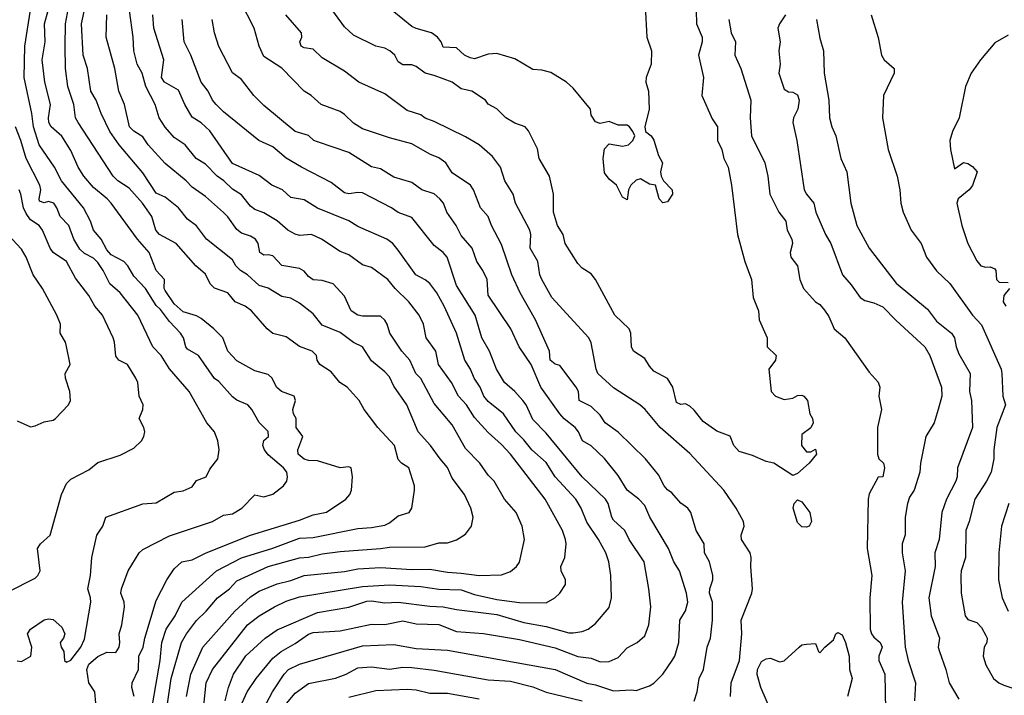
# Model space of a CAD drawing. Header units: metres. Extents: x -46681 to -43747, y -240911 to -237677.
# Tile 276 of 656: x -45220 to -45111, y -239890 to -239815. Entities that reach past the tile are written whole.
import ezdxf

# ---------------------------------------------------------------- set-up
doc = ezdxf.new("R2010")
doc.units = ezdxf.units.M
doc.layers.add('CONTOUR_INDEX', color=1, linetype='Continuous')
doc.layers.add('CONTOUR_INTER', color=3, linetype='Continuous')

msp = doc.modelspace()

# ---------------------------------------------------------------- linework, layer by layer
at = {"layer": 'CONTOUR_INDEX'}
for points, elevation in [([(-45205.96, -239894.02), (-45204.66, -239886.52), (-45204.48, -239884.52), (-45204, -239883.02), (-45202.97, -239881.52), (-45202.25, -239880.02), (-45198.37, -239876.52), (-45195.6, -239875.05), (-45192.1, -239874), (-45189.1, -239872.88), (-45187.6, -239872.79), (-45182.6, -239871.81), (-45181.1, -239871.7), (-45179.6, -239871.42), (-45179.1, -239871.17), (-45178.1, -239870.37), (-45176.91, -239870.02), (-45176.58, -239869.52), (-45176.29, -239867.52), (-45176.3, -239867.02), (-45176.94, -239865.02), (-45177.74, -239864.52), (-45178.1, -239864.11), (-45178.53, -239862.52), (-45180.39, -239860.52), (-45181.92, -239858.52), (-45182.47, -239857.52), (-45183.79, -239856.02), (-45184.62, -239855.52), (-45185.6, -239854.32), (-45186.84, -239853.52), (-45187.14, -239853.02), (-45187.24, -239852.52), (-45187.71, -239852.02), (-45189.1, -239851.5), (-45190.6, -239850.43), (-45192.1, -239850.06), (-45192.72, -239849.52), (-45194.48, -239847.52), (-45195.18, -239847.02), (-45196.28, -239846.52), (-45197.12, -239845.52), (-45198.6, -239844.99), (-45199.09, -239844.52), (-45199.6, -239843.43), (-45200.67, -239842.52), (-45202.87, -239840.02), (-45204.73, -239839.02), (-45205.15, -239838.52), (-45205.58, -239837.02), (-45206.61, -239835.52), (-45208.1, -239833.84), (-45209.38, -239833.02), (-45209.88, -239832.52), (-45213.81, -239826.52), (-45214.1, -239826.02), (-45214.26, -239824.52), (-45214.93, -239822.52), (-45215.21, -239820.52), (-45215.23, -239818.02), (-45215.2, -239815.52), (-45214.65, -239812.52)], 80), ([(-45150.59, -239813.52), (-45150.4, -239817.02), (-45149.87, -239818.52), (-45149.91, -239820.02), (-45150.47, -239821.52), (-45150.51, -239822.02), (-45150.22, -239823.02), (-45150.12, -239825.02), (-45150.63, -239827.02), (-45150.53, -239827.52), (-45149.9, -239828.02), (-45149.6, -239828.5), (-45149.1, -239830.19), (-45148.66, -239831.02), (-45148.88, -239832.02), (-45148.78, -239832.52), (-45148.53, -239833.02), (-45147.58, -239834.02), (-45147.52, -239834.52), (-45148.1, -239835.38), (-45148.6, -239835.49), (-45149.01, -239835.02), (-45149.43, -239833.52), (-45150.1, -239833.4), (-45151.1, -239832.79), (-45151.6, -239832.94), (-45152.19, -239833.52), (-45152.42, -239834.02), (-45152.6, -239835.16), (-45153.1, -239834.86), (-45153.79, -239833.52), (-45154.6, -239832.85), (-45155.1, -239832.14), (-45155.28, -239830.52), (-45155.1, -239829.45), (-45154.6, -239828.92), (-45153.1, -239829.15), (-45152.44, -239829.02), (-45151.94, -239828.52), (-45151.75, -239828.02), (-45151.95, -239827.52), (-45152.33, -239827.02), (-45152.6, -239826.81), (-45153.6, -239826.81), (-45154.6, -239826.4), (-45155.6, -239826.63), (-45156.1, -239826.43), (-45156.6, -239825.71), (-45156.69, -239825.02), (-45158.6, -239822.7), (-45159.35, -239822.02), (-45161.1, -239820.96), (-45162.1, -239820.67), (-45163.1, -239820.61), (-45165.1, -239819.41), (-45167.1, -239818.82), (-45168.1, -239818.9), (-45169.6, -239819.42), (-45170.1, -239819.33), (-45170.72, -239819.02), (-45171.6, -239818.19), (-45173.1, -239818.12), (-45173.31, -239817.52), (-45173.72, -239817.02), (-45174.42, -239816.52), (-45176.1, -239816.05), (-45176.6, -239815.8), (-45178.6, -239814.2)], 90), ([(-45196.1, -239892.55), (-45194.97, -239890.02), (-45193.94, -239888.52), (-45192.1, -239886.25), (-45191.15, -239885.52), (-45189.6, -239884.62), (-45188.1, -239883.56), (-45187.6, -239883.4), (-45184.6, -239883.19), (-45181.1, -239882.46), (-45179.6, -239882.48), (-45177.6, -239882.1), (-45176.1, -239882.44), (-45173.6, -239882.49), (-45171.6, -239883.26), (-45168.6, -239883.51), (-45164.6, -239884.18), (-45160.6, -239885.1), (-45158.1, -239886.05), (-45156.6, -239886.24), (-45155.6, -239886.65), (-45154.6, -239886.63), (-45153.6, -239886.18), (-45152.6, -239885.09), (-45151.47, -239884.52), (-45150.6, -239883.76), (-45150.16, -239882.52), (-45149.94, -239880.52), (-45150.16, -239878.52), (-45150.7, -239875.52), (-45152.37, -239873.02), (-45152.86, -239872.02), (-45154.1, -239870.87), (-45154.3, -239870.52), (-45154.69, -239869.02), (-45155.02, -239868.52), (-45157.61, -239866.02), (-45161.6, -239861.15), (-45163.1, -239859.65), (-45163.86, -239858.02), (-45164.23, -239857.52), (-45165.1, -239856.52), (-45166.26, -239855.52), (-45167.16, -239854.02), (-45167.92, -239852.02), (-45168.79, -239850.52), (-45169.54, -239848.02), (-45171.6, -239844.69), (-45172.67, -239841.52), (-45173.1, -239841.02), (-45174.1, -239840.24), (-45176.6, -239837.11), (-45178.1, -239836.54), (-45178.85, -239836.02), (-45182.1, -239834.37), (-45182.6, -239834.31), (-45183.6, -239834.47), (-45184.1, -239834.38), (-45185.6, -239833.21), (-45188.89, -239831.52), (-45190.6, -239830.5), (-45192.1, -239829.23), (-45193.65, -239828.52), (-45197.6, -239825.32), (-45198.42, -239824.52), (-45198.82, -239824.02), (-45199.29, -239823.02), (-45200.07, -239822.02), (-45201.23, -239819.02), (-45201.96, -239817.52), (-45202.21, -239815.02)], 85), ([(-45125.38, -239814.52), (-45124.6, -239817.04), (-45124.22, -239819.02), (-45123.94, -239819.52), (-45122.81, -239820.52), (-45122.81, -239821.02), (-45124.01, -239823.52), (-45124.12, -239826.02), (-45123.47, -239829.52), (-45122.5, -239832.52), (-45122.19, -239834.02), (-45122.09, -239835.52), (-45121.81, -239836.52), (-45120.94, -239838.52), (-45119.82, -239840.02), (-45119.2, -239841.52), (-45118.1, -239843.05), (-45116.6, -239844.49), (-45114.09, -239848.02), (-45113.1, -239849.07), (-45110.9, -239854.02), (-45110.8, -239854.52), (-45110.72, -239857.02), (-45110.4, -239858.02), (-45111.37, -239860.52), (-45111.69, -239863.02), (-45111.69, -239864.02), (-45112.01, -239865.52), (-45112.51, -239866.52), (-45113.83, -239868.52), (-45114.44, -239871.02), (-45114.82, -239872.02), (-45114.87, -239875.02), (-45115.35, -239876.52), (-45115.38, -239877.02), (-45115.35, -239879.02), (-45114.89, -239881.52), (-45114.6, -239881.94), (-45113.6, -239882.27), (-45113.1, -239882.84), (-45112.6, -239883.71), (-45112.46, -239884.02), (-45112.47, -239884.52), (-45112.77, -239885.02), (-45112.89, -239886.02), (-45112.6, -239887), (-45111.73, -239888.52), (-45111.16, -239889.02), (-45110.6, -239889.27), (-45108.6, -239889.93)], 85), ([(-45220.6, -239859.79), (-45219.1, -239860.46), (-45218.6, -239860.36), (-45217.6, -239859.89), (-45216.6, -239859.71), (-45216.33, -239859.52), (-45214.86, -239858.02), (-45214.66, -239857.52), (-45214.74, -239856.52), (-45215.21, -239855.02), (-45215.23, -239854.52), (-45214.68, -239853.52), (-45215.1, -239851.49), (-45215.22, -239851.02), (-45215.81, -239850.02), (-45215.78, -239849.02), (-45216.17, -239848.02), (-45217.79, -239845.02), (-45218.81, -239843.52), (-45219.6, -239841.54), (-45220.1, -239840.64), (-45221.6, -239839.03)], 75)]:
    msp.add_lwpolyline(points, dxfattribs=dict(at, elevation=elevation))
at = {"layer": 'CONTOUR_INTER'}
for points, elevation in [([(-45204.71, -239897.52), (-45203.42, -239888.52), (-45202.26, -239884.52), (-45201.73, -239883.52), (-45200.6, -239882.06), (-45199.53, -239881.02), (-45198.27, -239879.52), (-45196.93, -239878.52), (-45196.1, -239877.63), (-45192.6, -239876.04), (-45189.1, -239875.06), (-45188.1, -239874.99), (-45186.6, -239874.63), (-45184.6, -239874.35), (-45180.1, -239874.04), (-45179.1, -239873.87), (-45175.1, -239873.85), (-45173.6, -239873.38), (-45172.6, -239873.4), (-45171.6, -239873.04), (-45170.6, -239872.43), (-45169.95, -239871.52), (-45169.75, -239870.52), (-45170.02, -239869.52), (-45170.71, -239868.02), (-45172.1, -239866.19), (-45172.6, -239864.98), (-45173.44, -239864.02), (-45174.5, -239862.52), (-45175.9, -239861.02), (-45177.16, -239858.02), (-45178.6, -239855.91), (-45179.1, -239854.89), (-45179.6, -239854.32), (-45181.1, -239853.11), (-45182.1, -239851.53), (-45183.1, -239851.04), (-45184.6, -239849.94), (-45186.6, -239849.13), (-45187.6, -239847.86), (-45189.1, -239846.68), (-45190.1, -239846.11), (-45191.1, -239845.93), (-45192.6, -239844.98), (-45193.6, -239844.69), (-45194.91, -239843.52), (-45195.71, -239843.02), (-45196.22, -239842.52), (-45196.6, -239841.84), (-45199.49, -239839.52), (-45200.6, -239838.05), (-45201.6, -239837.29), (-45202.6, -239836.02), (-45204.1, -239834.84), (-45205.1, -239834.41), (-45206.6, -239832.14), (-45209.23, -239829.02), (-45210.26, -239827.52), (-45211.24, -239825.52), (-45211.78, -239824.02), (-45212.4, -239823.02), (-45212.76, -239820.52), (-45213.24, -239819.02), (-45213.41, -239815.52), (-45212.68, -239812.02)], 81), ([(-45145.1, -239891.06), (-45144.78, -239890.02), (-45144.55, -239888.52), (-45144.09, -239887.52), (-45143.65, -239885.02), (-45143.31, -239884.02), (-45143.06, -239882.02), (-45143.08, -239880.02), (-45143.42, -239879.02), (-45143.38, -239878.52), (-45143.02, -239877.52), (-45143.02, -239877.02), (-45143.4, -239875.52), (-45143.95, -239874.52), (-45144, -239873.52), (-45144.9, -239872.02), (-45145.5, -239870.02), (-45145.83, -239869.52), (-45146.6, -239868.96), (-45147.6, -239867.8), (-45148.1, -239867.47), (-45148.46, -239867.02), (-45149.1, -239865.82), (-45150.53, -239864.02), (-45153.6, -239861.05), (-45155.05, -239860.02), (-45155.6, -239859.15), (-45156.6, -239858.19), (-45157.94, -239857.52), (-45158.02, -239856.52), (-45158.29, -239856.02), (-45160.1, -239853.62), (-45160.6, -239853.48), (-45161.18, -239853.02), (-45161.24, -239852.02), (-45162.82, -239848.52), (-45164.51, -239845.52), (-45165.45, -239843.52), (-45166.6, -239840.13), (-45167.73, -239838.02), (-45168.09, -239837.02), (-45168.94, -239836.02), (-45169.72, -239834.02), (-45170.05, -239833.52), (-45172.1, -239832.12), (-45172.82, -239831.02), (-45173.6, -239830.47), (-45174.6, -239830.06), (-45176.6, -239828.9), (-45179.1, -239828.24), (-45182.1, -239827.24), (-45183.1, -239826.58), (-45184.1, -239825.62), (-45184.6, -239825.31), (-45186.72, -239824.52), (-45187.83, -239823.52), (-45188.6, -239823.02), (-45191.1, -239820.48), (-45193.1, -239819.15), (-45193.62, -239818.02), (-45194.17, -239816.02), (-45195.71, -239813.02)], 87), ([(-45144.9, -239814.02), (-45144.85, -239815.52), (-45144.23, -239817.02), (-45144.24, -239817.52), (-45144.63, -239819.02), (-45144.06, -239821.52), (-45144.25, -239823.52), (-45143.1, -239826.1), (-45142.52, -239827.02), (-45142.5, -239828.52), (-45142.02, -239829.52), (-45141.8, -239830.52), (-45141.33, -239831.52), (-45140.97, -239833.52), (-45140.3, -239839.02), (-45139.47, -239842.02), (-45138.73, -239844.02), (-45138.55, -239846.02), (-45137.96, -239847.52), (-45137.86, -239848.52), (-45136.97, -239850.52), (-45136.97, -239851.52), (-45135.98, -239852.52), (-45136.04, -239853.02), (-45136.78, -239854.02), (-45136.54, -239856.52), (-45136.06, -239857.02), (-45135.1, -239857.41), (-45134.1, -239857.25), (-45133.6, -239856.98), (-45133.1, -239856.92), (-45132.9, -239857.02), (-45132.47, -239857.52), (-45132.21, -239859.02), (-45131.91, -239859.52), (-45131.85, -239860.02), (-45132.1, -239860.56), (-45133.1, -239861.31), (-45133.14, -239862.52), (-45132.6, -239863.23), (-45132.1, -239863.23), (-45131.6, -239862.96), (-45131.48, -239863.52), (-45132.28, -239864.52), (-45133.6, -239865.66), (-45134.1, -239865.89), (-45136.23, -239864.52), (-45137.1, -239864.33), (-45138.6, -239863.67), (-45140.1, -239863.19), (-45140.68, -239862.52), (-45141.1, -239861.5), (-45142.6, -239860.95), (-45144.1, -239859.85), (-45145.1, -239858.59), (-45145.6, -239858.16), (-45146.1, -239857.91), (-45146.6, -239857.98), (-45147.1, -239857.74), (-45147.48, -239856.02), (-45148.1, -239855.06), (-45149.6, -239854.24), (-45150.1, -239853.7), (-45150.6, -239852.83), (-45151.87, -239852.02), (-45152.12, -239851.52), (-45152.16, -239850.02), (-45152.37, -239849.52), (-45153.97, -239848.02), (-45156.11, -239844.02), (-45156.6, -239843.41), (-45157.6, -239842.77), (-45158.1, -239842.24), (-45159.49, -239840.02), (-45159.71, -239839.02), (-45160.37, -239838.02), (-45160.8, -239836.52), (-45160.81, -239834.52), (-45161.24, -239832.52), (-45162.41, -239830.52), (-45162.6, -239829.47), (-45163.6, -239827.47), (-45163.95, -239827.02), (-45165.1, -239826.6), (-45166.13, -239826.02), (-45167.1, -239825), (-45168.1, -239824.48), (-45168.39, -239824.02), (-45169.92, -239823.02), (-45171.1, -239822.78), (-45172.1, -239822.02), (-45174.1, -239821.27), (-45175.1, -239821.04), (-45176.1, -239820.28), (-45176.6, -239820.1), (-45177.6, -239820.11), (-45178.1, -239819.75), (-45178.48, -239819.02), (-45179.03, -239818.52), (-45179.6, -239818.23), (-45180.6, -239818.03), (-45183.1, -239816.8), (-45184.1, -239815.84), (-45186.53, -239812.52)], 89), ([(-45211.72, -239892.52), (-45211.92, -239890.02), (-45212.61, -239889.02), (-45212.83, -239887.52), (-45212.6, -239886.93), (-45211.6, -239886.05), (-45210.6, -239885.59), (-45209.6, -239885.63), (-45209.22, -239885.02), (-45209.14, -239884.52), (-45209.24, -239883.52), (-45208.91, -239882.52), (-45208.63, -239880.52), (-45208.66, -239880.02), (-45209.04, -239879.02), (-45208.96, -239878.52), (-45208.21, -239876.52), (-45207.01, -239874.52), (-45206.6, -239874.14), (-45203.6, -239872.61), (-45198.82, -239871.02), (-45197.6, -239870.31), (-45196.6, -239870.16), (-45195.54, -239869.52), (-45194.1, -239868.05), (-45193.1, -239868.25), (-45192.1, -239867.96), (-45190.9, -239867.02), (-45190.52, -239866.52), (-45190.47, -239866.02), (-45190.54, -239865.52), (-45190.92, -239865.02), (-45192.6, -239863.57), (-45193.02, -239863.02), (-45193.22, -239862.52), (-45193.1, -239861.98), (-45192.56, -239861.52), (-45192.6, -239860.98), (-45193.6, -239859.99), (-45194.45, -239858.52), (-45194.89, -239858.02), (-45196.1, -239857.49), (-45196.6, -239857.11), (-45198.1, -239855.41), (-45198.6, -239855.08), (-45200.38, -239852.52), (-45201.6, -239851.8), (-45201.78, -239851.52), (-45202.05, -239850.52), (-45202.37, -239850.02), (-45203.6, -239848.7), (-45204.6, -239847.36), (-45205.1, -239846.91), (-45206.28, -239845.02), (-45207.6, -239843.64), (-45208.26, -239842.52), (-45208.7, -239842.02), (-45210.1, -239841.27), (-45210.6, -239840.73), (-45211.24, -239839.52), (-45212.08, -239838.52), (-45212.42, -239837.52), (-45213.2, -239836.02), (-45215.66, -239833.02), (-45216.44, -239831.52), (-45218.13, -239829.02), (-45218.76, -239827.02), (-45218.95, -239825.52), (-45219.8, -239821.52), (-45219.74, -239818.02), (-45219.04, -239813.52)], 78), ([(-45207.55, -239890.52), (-45207.83, -239889.52), (-45207.76, -239889.02), (-45207.06, -239887.52), (-45207.03, -239886.02), (-45206.55, -239885.02), (-45206.38, -239884.02), (-45205.1, -239879.81), (-45203.91, -239877.52), (-45203.1, -239876.29), (-45202.25, -239875.52), (-45201.1, -239875.28), (-45199.52, -239874.52), (-45194.6, -239872.55), (-45189.1, -239870.88), (-45187.6, -239870.27), (-45186.1, -239869.98), (-45183.94, -239868.52), (-45183.5, -239868.02), (-45183.33, -239867.52), (-45183.2, -239866.02), (-45183.37, -239865.02), (-45183.6, -239864.92), (-45184.6, -239865.01), (-45187.1, -239864.24), (-45188.1, -239864.22), (-45188.6, -239864.05), (-45189.27, -239863.52), (-45189.31, -239863.02), (-45188.75, -239861.52), (-45189.48, -239860.52), (-45189.49, -239859.52), (-45189.77, -239859.02), (-45189.88, -239858.52), (-45189.56, -239857.52), (-45189.72, -239857.02), (-45191.11, -239856.52), (-45191.67, -239856.02), (-45192.16, -239855.02), (-45192.6, -239854.64), (-45194.1, -239854.2), (-45196.1, -239853.09), (-45197.1, -239852.02), (-45197.67, -239850.52), (-45198.68, -239849.52), (-45200.1, -239848.38), (-45200.6, -239848.09), (-45202.1, -239847.62), (-45203.1, -239846.76), (-45204.1, -239845.26), (-45204.2, -239845.02), (-45204.18, -239844.02), (-45205.1, -239843.01), (-45205.89, -239841.02), (-45207.19, -239839.52), (-45210.12, -239835.52), (-45210.56, -239835.02), (-45212.1, -239833.76), (-45213.16, -239832.52), (-45213.78, -239831.52), (-45214.6, -239829.65), (-45215.6, -239828.05), (-45216.81, -239827.02), (-45217.08, -239826.52), (-45217.1, -239826.02), (-45216.87, -239824.52), (-45217.51, -239822.02), (-45217.81, -239819.52), (-45217.46, -239817.52), (-45217.56, -239815.52), (-45217.15, -239814.02)], 79), ([(-45199.8, -239891.52), (-45199.52, -239889.02), (-45198.8, -239887.52), (-45194.92, -239882.52), (-45193.6, -239881.53), (-45191.91, -239880.52), (-45190.6, -239879.88), (-45189.1, -239879.43), (-45182.1, -239878.25), (-45179.1, -239878.08), (-45175.6, -239878.26), (-45173.6, -239878.56), (-45171.1, -239878.63), (-45169.6, -239879.14), (-45167.1, -239879.7), (-45164.6, -239880.03), (-45161.6, -239880.08), (-45160.65, -239879.52), (-45160.09, -239879.02), (-45159.46, -239878.02), (-45159.47, -239877.52), (-45159.93, -239876.52), (-45159.99, -239876.02), (-45159.55, -239875.02), (-45159.4, -239873.52), (-45159.45, -239873.02), (-45159.81, -239872.02), (-45161.72, -239868.52), (-45165.61, -239863.52), (-45166.6, -239862.44), (-45168.1, -239861.09), (-45169.6, -239859.43), (-45170.51, -239858.02), (-45171.38, -239857.02), (-45172.19, -239855.52), (-45173.63, -239853.52), (-45173.91, -239852.02), (-45175.01, -239850.52), (-45175.31, -239849.02), (-45175.77, -239848.02), (-45176.92, -239846.52), (-45178.45, -239845.02), (-45179.27, -239844.02), (-45181.1, -239842.7), (-45182.1, -239842.4), (-45183.6, -239841.29), (-45184.6, -239840.89), (-45186.66, -239839.52), (-45187.78, -239839.02), (-45189.1, -239839.14), (-45189.6, -239838.96), (-45190.42, -239838.52), (-45191.6, -239837.48), (-45193.1, -239836.58), (-45194.1, -239836.24), (-45194.6, -239835.84), (-45195.6, -239834.57), (-45196.6, -239833.94), (-45197.56, -239833.02), (-45198.28, -239832.52), (-45199.6, -239831.17), (-45200.63, -239830.52), (-45201.86, -239829.02), (-45203.1, -239828.18), (-45204.1, -239827.03), (-45204.77, -239826.02), (-45205.2, -239824.52), (-45206.25, -239822.52), (-45206.67, -239821.02), (-45207.22, -239820.02), (-45207.58, -239818.52), (-45207.66, -239817.02), (-45208.06, -239814.02)], 83), ([(-45201.71, -239890.52), (-45201.23, -239888.02), (-45199.91, -239885.02), (-45196.31, -239881.02), (-45194.6, -239879.41), (-45193.6, -239878.77), (-45191.6, -239877.97), (-45190.1, -239877.6), (-45188.6, -239877.03), (-45184.1, -239876.57), (-45182.6, -239876.3), (-45180.1, -239876.13), (-45176.6, -239876.38), (-45174.6, -239876.32), (-45172.6, -239876.68), (-45171.1, -239876.76), (-45169.1, -239877.04), (-45166.6, -239876.95), (-45165.6, -239876.58), (-45164.93, -239876.02), (-45164.6, -239875.54), (-45164.03, -239873.02), (-45164.31, -239871.52), (-45164.98, -239870.02), (-45166.25, -239868.52), (-45167.43, -239866.52), (-45168.1, -239865.83), (-45169.03, -239864.52), (-45170.6, -239862.87), (-45172.1, -239860.25), (-45174.1, -239857.84), (-45175.6, -239855.05), (-45176.16, -239854.52), (-45176.81, -239853.02), (-45177.72, -239852.02), (-45179.03, -239850.02), (-45179.33, -239849.02), (-45179.6, -239848.57), (-45180.1, -239848.11), (-45182.1, -239848.13), (-45182.61, -239848.02), (-45183.36, -239847.52), (-45184.1, -239845.89), (-45185.35, -239844.52), (-45186.6, -239844.13), (-45187.6, -239844.06), (-45188.1, -239843.7), (-45188.6, -239843.09), (-45189.1, -239842.8), (-45191.1, -239842.46), (-45192.1, -239841.4), (-45192.6, -239841.27), (-45193.1, -239841.3), (-45193.54, -239841.02), (-45193.71, -239840.02), (-45194.02, -239839.52), (-45194.6, -239839.18), (-45195.6, -239838.88), (-45196.1, -239838.47), (-45197.1, -239837.05), (-45197.6, -239836.56), (-45199.6, -239834.78), (-45201.1, -239833.75), (-45201.76, -239833.02), (-45204.1, -239831.08), (-45206, -239829.02), (-45206.6, -239828.12), (-45207.6, -239827.5), (-45208.09, -239827.02), (-45208.63, -239824.52), (-45209.25, -239823.02), (-45209.71, -239820.52), (-45210.67, -239817.02), (-45210.6, -239814.52)], 82), ([(-45197.4, -239891.02), (-45197.02, -239889.52), (-45196.48, -239888.02), (-45195.1, -239885.98), (-45192.95, -239884.02), (-45191.6, -239883.09), (-45187.1, -239881.17), (-45183.6, -239880.55), (-45181.6, -239879.89), (-45181.1, -239879.85), (-45179.6, -239880.09), (-45178.1, -239880.01), (-45174.6, -239880.44), (-45173.1, -239880.51), (-45171.6, -239880.84), (-45167.1, -239881.4), (-45164.1, -239882.29), (-45161.6, -239882.71), (-45159.1, -239883.41), (-45158.6, -239883.44), (-45157.6, -239883.27), (-45156.92, -239883.02), (-45156.1, -239882.39), (-45154.6, -239880.62), (-45154.35, -239879.52), (-45154.4, -239877.02), (-45154.64, -239875.52), (-45154.96, -239874.52), (-45155.77, -239873.02), (-45157.1, -239871.1), (-45157.72, -239869.52), (-45158.3, -239868.52), (-45160.61, -239866.02), (-45161.6, -239864.42), (-45163.2, -239863.02), (-45164.1, -239861.89), (-45165, -239861.02), (-45166.38, -239859.02), (-45168.1, -239857.63), (-45168.55, -239857.02), (-45168.96, -239856.02), (-45169.65, -239855.02), (-45170.07, -239854.02), (-45170.67, -239853.02), (-45171.63, -239850.02), (-45172.99, -239847.02), (-45173.82, -239845.52), (-45174.6, -239844.48), (-45175.1, -239844.06), (-45176.16, -239843.52), (-45178.1, -239840.75), (-45178.72, -239840.02), (-45179.37, -239839.52), (-45182.6, -239838.12), (-45183.6, -239837.49), (-45187.1, -239836.09), (-45188.6, -239835.13), (-45190.1, -239834.87), (-45191.01, -239834.02), (-45192.19, -239833.52), (-45193.6, -239832.42), (-45196.6, -239831.08), (-45199.1, -239827.46), (-45200.1, -239826.55), (-45201.1, -239825.91), (-45201.92, -239824.52), (-45202.6, -239822.91), (-45204.17, -239822.02), (-45204.49, -239821.52), (-45204.24, -239819.52), (-45205.37, -239816.02), (-45205.48, -239814.52)], 84), ([(-45193.73, -239893.02), (-45192.14, -239890.02), (-45190.84, -239888.02), (-45190.36, -239887.52), (-45189.1, -239886.93), (-45182.1, -239884.88), (-45178.6, -239884.71), (-45176.1, -239885.18), (-45172.6, -239885.37), (-45160.6, -239887.5), (-45157.1, -239889.05), (-45156.1, -239889.22), (-45154.1, -239889.9), (-45152.1, -239889.78), (-45151.6, -239889.87), (-45150.1, -239889.34), (-45149.6, -239889.04), (-45148.6, -239888.05), (-45147.57, -239886.52), (-45147.28, -239886.02), (-45146.83, -239884.52), (-45146.71, -239882.02), (-45146.1, -239880.98), (-45145.83, -239880.02), (-45145.97, -239879.02), (-45146.76, -239876.52), (-45147.39, -239875.52), (-45147.97, -239874.02), (-45150.05, -239870.52), (-45150.6, -239869.22), (-45151.29, -239868.52), (-45152.6, -239867.52), (-45153.6, -239865.87), (-45155.1, -239863.97), (-45156.6, -239862.59), (-45157.58, -239862.02), (-45158.01, -239861.02), (-45158.38, -239860.52), (-45159.6, -239859.58), (-45160.08, -239859.02), (-45162.2, -239856.02), (-45163.29, -239853.52), (-45164.64, -239851.52), (-45165.57, -239849.52), (-45168.1, -239845.79), (-45168.2, -239844.02), (-45168.68, -239843.02), (-45169.35, -239842.02), (-45169.88, -239840.52), (-45171.1, -239839.13), (-45171.65, -239838.02), (-45172.69, -239836.52), (-45173.06, -239835.52), (-45173.46, -239835.02), (-45174.1, -239834.46), (-45175.48, -239834.02), (-45176.6, -239833.23), (-45178.6, -239832.62), (-45180.1, -239831.69), (-45181.1, -239831.47), (-45183.6, -239829.85), (-45187.1, -239828.69), (-45187.52, -239828.52), (-45188.1, -239827.99), (-45189.6, -239827.51), (-45193.1, -239824.62), (-45194.22, -239823.52), (-45195.6, -239821.73), (-45196.6, -239820.99), (-45198.1, -239818.05), (-45198.6, -239816.52), (-45198.87, -239815.02)], 86), ([(-45141.07, -239890.52), (-45140.99, -239889.02), (-45140.07, -239886.52), (-45139.81, -239883.52), (-45139.88, -239882.02), (-45138.7, -239879.02), (-45138.6, -239878.52), (-45138.81, -239876.02), (-45138.77, -239875.02), (-45138.87, -239874.52), (-45139.83, -239873.02), (-45139.89, -239872.52), (-45139.54, -239871.52), (-45139.61, -239871.02), (-45140.43, -239869.52), (-45141.8, -239867.52), (-45145.6, -239863.44), (-45148.91, -239860.52), (-45150.58, -239858.52), (-45151.16, -239858.02), (-45154.1, -239856.12), (-45155.84, -239854.52), (-45156.06, -239854.02), (-45156.6, -239851.09), (-45156.87, -239850.52), (-45160.98, -239846.02), (-45162.1, -239844.02), (-45162.33, -239843.52), (-45162.55, -239842.02), (-45163.41, -239840.52), (-45163.33, -239839.02), (-45163.45, -239838.52), (-45165.02, -239835.52), (-45165.28, -239834.52), (-45166.21, -239833.02), (-45166.72, -239831.52), (-45167.6, -239830.3), (-45169.1, -239829.02), (-45170.6, -239828.12), (-45174.1, -239826.41), (-45175.1, -239826.04), (-45175.6, -239825.66), (-45177.1, -239825.18), (-45179.6, -239823.31), (-45182.5, -239822.02), (-45184.1, -239820.79), (-45186.6, -239819.32), (-45187.6, -239818.36), (-45188.6, -239818.21), (-45188.93, -239818.02), (-45189.08, -239817.52), (-45188.86, -239817.02), (-45188.88, -239816.52), (-45190.65, -239814.52)], 88), ([(-45141.26, -239815.02), (-45140.98, -239816.52), (-45140.52, -239817.52), (-45140.58, -239819.02), (-45139.9, -239820.52), (-45138.81, -239824.02), (-45138.87, -239826.02), (-45138.73, -239828.02), (-45137.22, -239831.02), (-45136.89, -239832.52), (-45136.69, -239834.52), (-45135.69, -239836.52), (-45134.88, -239837.52), (-45134.75, -239838.52), (-45134.24, -239839.52), (-45134.16, -239840.02), (-45134.43, -239841.02), (-45134.35, -239841.52), (-45133.61, -239842.52), (-45133.32, -239844.02), (-45132.91, -239845.02), (-45131.6, -239846.53), (-45131.1, -239846.82), (-45130.6, -239847.43), (-45130.1, -239848.16), (-45129.51, -239849.52), (-45128.31, -239850.52), (-45125.6, -239854.35), (-45124.6, -239855.49), (-45124.42, -239856.02), (-45124.51, -239857.02), (-45124.22, -239858.52), (-45124.66, -239860.52), (-45124.69, -239863.52), (-45124.53, -239864.02), (-45124.01, -239864.52), (-45123.9, -239865.02), (-45124.07, -239866.02), (-45124.6, -239866.07), (-45125.6, -239867.92), (-45125.72, -239868.52), (-45125.82, -239874.02), (-45125.31, -239877.02), (-45125.52, -239879.52), (-45125.48, -239883.02), (-45125.36, -239883.52), (-45125.1, -239883.91), (-45124.38, -239884.52), (-45124.17, -239885.02), (-45124.51, -239886.02), (-45124.51, -239886.52), (-45123.86, -239888.02), (-45123.8, -239892.02)], 88), ([(-45134.95, -239814.52), (-45135.6, -239815.52), (-45135.78, -239816.02), (-45135.53, -239817.52), (-45135.68, -239818.52), (-45135.53, -239820.02), (-45135.69, -239821.02), (-45135.1, -239822.79), (-45134.6, -239823.12), (-45134.1, -239823.15), (-45133.6, -239823.44), (-45133.4, -239824.02), (-45133.56, -239825.02), (-45134.04, -239826.02), (-45134.12, -239826.52), (-45133.68, -239828.52), (-45132.84, -239834.02), (-45132.6, -239834.52), (-45131.76, -239835.52), (-45131.54, -239836.52), (-45130.49, -239839.02), (-45129.88, -239840.02), (-45128.58, -239843.52), (-45127.6, -239844.62), (-45126.6, -239846.03), (-45126.1, -239846.37), (-45125.1, -239846.62), (-45124.1, -239847.06), (-45122.6, -239848.61), (-45119.4, -239851.52), (-45118.83, -239852.52), (-45117.54, -239856.02), (-45117.52, -239857.02), (-45117.91, -239858.52), (-45118.35, -239860.02), (-45119.3, -239861.52), (-45119.88, -239864.52), (-45119.96, -239865.52), (-45120.6, -239867.52), (-45121.1, -239868.3), (-45121.32, -239869.02), (-45121.59, -239870.52), (-45121.6, -239872.5), (-45121.93, -239873.52), (-45121.91, -239874.52), (-45121.61, -239876.52), (-45121.91, -239880.02), (-45121.61, -239885.02), (-45121.27, -239886.52), (-45120.45, -239889.02), (-45120.57, -239891.02)], 87), ([(-45131.49, -239815.02), (-45131.1, -239817.12), (-45130.68, -239818.52), (-45130.64, -239821.02), (-45130.11, -239824.02), (-45130.02, -239826.02), (-45129.76, -239827.02), (-45129.32, -239828.02), (-45128.77, -239830.52), (-45128.09, -239832.02), (-45127.65, -239835.52), (-45126.98, -239838.02), (-45125.6, -239840.54), (-45122.6, -239844.43), (-45119.1, -239847.34), (-45118.1, -239848.69), (-45116.42, -239850.02), (-45116.08, -239850.52), (-45115.9, -239851.52), (-45115.6, -239852.32), (-45114.33, -239854.52), (-45114.41, -239856.52), (-45114.2, -239857.52), (-45114.07, -239860.52), (-45115.76, -239865.02), (-45115.79, -239866.02), (-45115.95, -239866.52), (-45116.97, -239868.52), (-45117.51, -239870.02), (-45117.8, -239873.02), (-45118.27, -239874.52), (-45118.26, -239876.02), (-45118.97, -239879.52), (-45118.71, -239881.52), (-45117.77, -239884.02), (-45117.91, -239885.02), (-45117.78, -239885.52), (-45117.05, -239887.52), (-45116.68, -239889.02), (-45115.6, -239890.81)], 86), ([(-45110.1, -239816.79), (-45111.6, -239817.63), (-45113.2, -239819.52), (-45114.25, -239821.02), (-45114.87, -239822.52), (-45115.58, -239826.02), (-45116.32, -239827.52), (-45116.61, -239828.52), (-45116.54, -239829.52), (-45116.1, -239831.68), (-45115.1, -239831), (-45114.6, -239831.11), (-45114.1, -239831.43), (-45113.55, -239832.02), (-45114.1, -239833.53), (-45114.47, -239834.02), (-45115.69, -239835.02), (-45115.82, -239835.52), (-45115.27, -239838.02), (-45114.61, -239840.02), (-45113.6, -239841.94), (-45113.14, -239842.52), (-45112.6, -239842.66), (-45112.1, -239842.63), (-45111.6, -239842.85), (-45111.47, -239843.02), (-45111.4, -239844.02), (-45111.1, -239844.32), (-45110.1, -239844.37)], 84), ([(-45220.6, -239886.56), (-45220.1, -239886.62), (-45219.06, -239886.02), (-45218.97, -239885.02), (-45219.43, -239883.52), (-45219.1, -239883.02), (-45217.6, -239881.97), (-45217.1, -239881.86), (-45216.6, -239881.95), (-45215.6, -239882.79), (-45215.29, -239883.52), (-45215.42, -239884.02), (-45215.79, -239884.52), (-45215.69, -239885.02), (-45215.39, -239885.52), (-45215.32, -239886.52), (-45215.1, -239886.69), (-45214.6, -239886.47), (-45213.49, -239885.02), (-45213.1, -239884.14), (-45212.4, -239880.02), (-45212.41, -239879.52), (-45212.7, -239878.52), (-45212.41, -239877.02), (-45212.28, -239875.02), (-45211.73, -239872.52), (-45211.04, -239871.52), (-45210.7, -239870.52), (-45206.6, -239869.04), (-45205.1, -239868.92), (-45203.1, -239867.76), (-45202.1, -239867.6), (-45201.1, -239867.14), (-45200.6, -239866.45), (-45199.54, -239866.02), (-45199.1, -239865.18), (-45198.23, -239864.02), (-45198.07, -239863.02), (-45198.22, -239862.02), (-45198.61, -239861.02), (-45199.46, -239860.02), (-45201.42, -239856.52), (-45203.6, -239854), (-45204.56, -239852.52), (-45205.46, -239851.52), (-45207.15, -239848.02), (-45209.12, -239845.52), (-45210.28, -239844.52), (-45210.99, -239843.02), (-45211.6, -239842.13), (-45212.1, -239841.65), (-45213.1, -239841.13), (-45213.6, -239840.66), (-45214.26, -239839.52), (-45214.84, -239838.02), (-45215.82, -239837.02), (-45216.16, -239836.02), (-45216.49, -239835.52), (-45217.1, -239835.35), (-45217.6, -239835.48), (-45218.1, -239835.28), (-45218.15, -239835.02), (-45217.95, -239834.02), (-45218.07, -239833.52), (-45219.58, -239830.52), (-45220.17, -239828.52), (-45220.79, -239827.02)], 77), ([(-45221.6, -239878.86), (-45218.6, -239877.33), (-45218.28, -239877.02), (-45218.05, -239876.52), (-45218.33, -239874.02), (-45218, -239873.52), (-45216.93, -239872.52), (-45215.66, -239868.02), (-45215.1, -239866.76), (-45214.6, -239866.31), (-45212.6, -239865.24), (-45211.6, -239864.45), (-45209.1, -239863.61), (-45207.6, -239862.84), (-45206.73, -239862.02), (-45206.46, -239861.52), (-45206.38, -239861.02), (-45206.48, -239860.52), (-45207.01, -239859.52), (-45206.58, -239858.52), (-45206.53, -239858.02), (-45206.98, -239857.02), (-45207.14, -239855.52), (-45207.35, -239855.02), (-45208.28, -239853.52), (-45209.25, -239853.02), (-45209.6, -239852.59), (-45209.74, -239851.02), (-45209.9, -239850.52), (-45211.07, -239848.02), (-45211.95, -239847.02), (-45212.6, -239845.8), (-45214.1, -239843.87), (-45215.1, -239842.03), (-45216.6, -239841.02), (-45216.93, -239840.52), (-45217.77, -239838.52), (-45218.14, -239838.02), (-45219.1, -239837.36), (-45219.6, -239836.68), (-45219.89, -239836.02), (-45220.17, -239834.52), (-45220.39, -239834.02)], 76), ([(-45109.95, -239845.02), (-45110.6, -239845.83), (-45110.65, -239846.52), (-45110.37, -239847.02)], 84), ([(-45133.95, -239869.02), (-45133.6, -239868.61), (-45133.1, -239868.83), (-45132.23, -239870.02), (-45132.05, -239871.02), (-45132.31, -239871.52), (-45132.6, -239871.66), (-45133.1, -239871.61), (-45133.6, -239871.14), (-45134.07, -239869.52), (-45133.95, -239869.02)], 89), ([(-45110.03, -239869.02), (-45110.87, -239871.52), (-45111.15, -239874.52), (-45111.18, -239877.52), (-45110.79, -239879.52), (-45110.1, -239881.02)], 84), ([(-45129.31, -239883.52), (-45129.1, -239883.38), (-45128.6, -239883.65), (-45128.23, -239884.52), (-45127.84, -239886.02), (-45127.79, -239887.52), (-45127.51, -239888.52), (-45128.02, -239890.52)], 89), ([(-45136.6, -239892.02), (-45137.69, -239889.52), (-45138.1, -239888.07), (-45138.04, -239887.52), (-45137.6, -239886.61), (-45137.1, -239886.33), (-45136.6, -239886.25), (-45135.6, -239886.67), (-45135.1, -239886.55), (-45133.42, -239885.02), (-45133.1, -239884.78), (-45132.6, -239884.7), (-45131.6, -239884.6), (-45131.25, -239885.52), (-45131.1, -239885.65), (-45130.56, -239885.02), (-45129.6, -239884.22), (-45129.31, -239883.52)], 89), ([(-45190.75, -239891.52), (-45189.6, -239890.14), (-45188.1, -239889.08), (-45185.1, -239888.47), (-45183.92, -239888.02), (-45182.6, -239887.32), (-45181.1, -239887.22), (-45179.1, -239887.47), (-45177.6, -239887.27), (-45176.6, -239887.28), (-45174.1, -239887.59), (-45168.1, -239888.66), (-45165.6, -239888.83), (-45163.1, -239889.44), (-45161.6, -239890.06), (-45157.6, -239891.01)], 87), ([(-45183.6, -239890.59), (-45180.6, -239889.87), (-45177.1, -239889.7), (-45176.1, -239889.79), (-45174.6, -239890.15), (-45172.6, -239890.14), (-45169.1, -239890.77)], 88)]:
    msp.add_lwpolyline(points, dxfattribs=dict(at, elevation=elevation))

doc.saveas('drawing.dxf')
